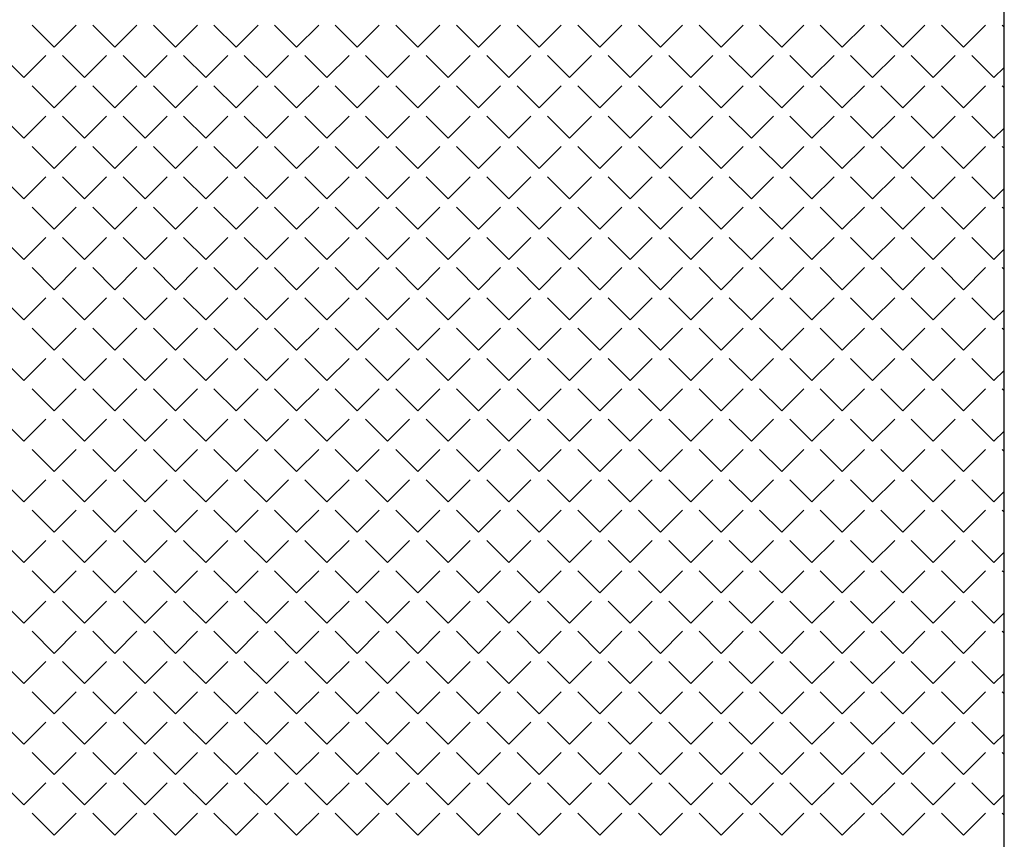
# Model space of a CAD drawing. Header units: millimetres. Extents: x -523 to 1404227, y -783705 to 1038705.
# Tile 497 of 508: x 908069 to 911278, y 232319 to 234991. Entities that reach past the tile are written whole.
import ezdxf

# ---------------------------------------------------------------- set-up
doc = ezdxf.new("R2010")
doc.units = ezdxf.units.MM
doc.layers.add('!!ELEKTRYKA', color=7, linetype='Continuous')

msp = doc.modelspace()

# ---------------------------------------------------------------- linework, layer by layer
at = {"layer": '!!ELEKTRYKA', "color": 252}
msp.add_line((911277.7, 225275.06), (911277.7, 236828.69), dxfattribs=at)
at = {"layer": '!!ELEKTRYKA', "color": 252, "linetype": 'Continuous', "lineweight": 20}
for p, q in [((908181.44, 234901.27), (908109.6, 234973.12)), ((908181.44, 234901.27), (908253.29, 234973.12)), ((908379.01, 234901.27), (908307.17, 234973.12)), ((908379.01, 234901.27), (908450.85, 234973.12)), ((908576.58, 234901.27), (908504.73, 234973.12)), ((908576.58, 234901.27), (908648.42, 234973.12)), ((908774.14, 234901.27), (908702.3, 234973.12)), ((908774.14, 234901.27), (908845.98, 234973.12)), ((908971.71, 234901.27), (908899.86, 234973.12)), ((908971.71, 234901.27), (909043.55, 234973.12)), ((909169.27, 234901.27), (909097.43, 234973.12)), ((909169.27, 234901.27), (909241.11, 234973.12)), ((909366.84, 234901.27), (909295, 234973.12)), ((909366.84, 234901.27), (909438.68, 234973.12)), ((909564.4, 234901.27), (909492.56, 234973.12)), ((909564.4, 234901.27), (909636.25, 234973.12)), ((909761.97, 234901.27), (909690.13, 234973.12)), ((909761.97, 234901.27), (909833.81, 234973.12)), ((909959.53, 234901.27), (909887.69, 234973.12)), ((909959.53, 234901.27), (910031.38, 234973.12)), ((910157.1, 234901.27), (910085.26, 234973.12)), ((910157.1, 234901.27), (910228.94, 234973.12)), ((910354.67, 234901.27), (910282.82, 234973.12)), ((910354.67, 234901.27), (910426.51, 234973.12)), ((910552.23, 234901.27), (910480.39, 234973.12)), ((910552.23, 234901.27), (910624.07, 234973.12)), ((910749.8, 234901.27), (910677.96, 234973.12)), ((910749.8, 234901.27), (910821.64, 234973.12)), ((910947.36, 234901.27), (910875.52, 234973.12)), ((910947.36, 234901.27), (911019.2, 234973.12)), ((911144.93, 234901.27), (911073.09, 234973.12)), ((911144.93, 234901.27), (911216.77, 234973.12)), ((911276.73, 234967.04), (911270.65, 234973.12)), ((908082.66, 234802.49), (908010.82, 234874.33)), ((908082.66, 234802.49), (908154.5, 234874.33)), ((908280.23, 234802.49), (908208.38, 234874.33)), ((908280.23, 234802.49), (908352.07, 234874.33)), ((908477.79, 234802.49), (908405.95, 234874.33)), ((908477.79, 234802.49), (908549.63, 234874.33)), ((908675.36, 234802.49), (908603.52, 234874.33)), ((908675.36, 234802.49), (908747.2, 234874.33)), ((908872.92, 234802.49), (908801.08, 234874.33)), ((908872.92, 234802.49), (908944.77, 234874.33)), ((909070.49, 234802.49), (908998.65, 234874.33)), ((909070.49, 234802.49), (909142.33, 234874.33)), ((909268.05, 234802.49), (909196.21, 234874.33)), ((909268.05, 234802.49), (909339.9, 234874.33)), ((909465.62, 234802.49), (909393.78, 234874.33)), ((909465.62, 234802.49), (909537.46, 234874.33)), ((909663.19, 234802.49), (909591.34, 234874.33)), ((909663.19, 234802.49), (909735.03, 234874.33)), ((909860.75, 234802.49), (909788.91, 234874.33)), ((909860.75, 234802.49), (909932.59, 234874.33)), ((910058.32, 234802.49), (909986.48, 234874.33)), ((910058.32, 234802.49), (910130.16, 234874.33)), ((910255.88, 234802.49), (910184.04, 234874.33)), ((910255.88, 234802.49), (910327.73, 234874.33)), ((910453.45, 234802.49), (910381.61, 234874.33)), ((910453.45, 234802.49), (910525.29, 234874.33)), ((910651.01, 234802.49), (910579.17, 234874.33)), ((910651.01, 234802.49), (910722.86, 234874.33)), ((910848.58, 234802.49), (910776.74, 234874.33)), ((910848.58, 234802.49), (910920.42, 234874.33)), ((911046.15, 234802.49), (910974.3, 234874.33)), ((911046.15, 234802.49), (911117.99, 234874.33)), ((911243.71, 234802.49), (911171.87, 234874.33)), ((911243.71, 234802.49), (911276.75, 234835.53)), ((908181.44, 234703.71), (908109.6, 234775.55)), ((908181.44, 234703.71), (908253.29, 234775.55)), ((908379.01, 234703.71), (908307.17, 234775.55)), ((908379.01, 234703.71), (908450.85, 234775.55)), ((908576.58, 234703.71), (908504.73, 234775.55)), ((908576.58, 234703.71), (908648.42, 234775.55)), ((908774.14, 234703.71), (908702.3, 234775.55)), ((908774.14, 234703.71), (908845.98, 234775.55)), ((908971.71, 234703.71), (908899.86, 234775.55)), ((908971.71, 234703.71), (909043.55, 234775.55)), ((909169.27, 234703.71), (909097.43, 234775.55)), ((909169.27, 234703.71), (909241.11, 234775.55)), ((909366.84, 234703.71), (909295, 234775.55)), ((909366.84, 234703.71), (909438.68, 234775.55)), ((909564.4, 234703.71), (909492.56, 234775.55)), ((909564.4, 234703.71), (909636.25, 234775.55)), ((909761.97, 234703.71), (909690.13, 234775.55)), ((909761.97, 234703.71), (909833.81, 234775.55)), ((909959.53, 234703.71), (909887.69, 234775.55)), ((909959.53, 234703.71), (910031.38, 234775.55)), ((910157.1, 234703.71), (910085.26, 234775.55)), ((910157.1, 234703.71), (910228.94, 234775.55)), ((910354.67, 234703.71), (910282.82, 234775.55)), ((910354.67, 234703.71), (910426.51, 234775.55)), ((910552.23, 234703.71), (910480.39, 234775.55)), ((910552.23, 234703.71), (910624.07, 234775.55)), ((910749.8, 234703.71), (910677.96, 234775.55)), ((910749.8, 234703.71), (910821.64, 234775.55)), ((910947.36, 234703.71), (910875.52, 234775.55)), ((910947.36, 234703.71), (911019.2, 234775.55)), ((911144.93, 234703.71), (911073.09, 234775.55)), ((911144.93, 234703.71), (911216.77, 234775.55)), ((911276.76, 234769.44), (911270.65, 234775.55)), ((908082.66, 234604.93), (908010.82, 234676.77)), ((908082.66, 234604.93), (908154.5, 234676.77)), ((908280.23, 234604.93), (908208.38, 234676.77)), ((908280.23, 234604.93), (908352.07, 234676.77)), ((908477.79, 234604.93), (908405.95, 234676.77)), ((908477.79, 234604.93), (908549.63, 234676.77)), ((908675.36, 234604.93), (908603.52, 234676.77)), ((908675.36, 234604.93), (908747.2, 234676.77)), ((908872.92, 234604.93), (908801.08, 234676.77)), ((908872.92, 234604.93), (908944.77, 234676.77)), ((909070.49, 234604.93), (908998.65, 234676.77)), ((909070.49, 234604.93), (909142.33, 234676.77)), ((909268.05, 234604.93), (909196.21, 234676.77)), ((909268.05, 234604.93), (909339.9, 234676.77)), ((909465.62, 234604.93), (909393.78, 234676.77)), ((909465.62, 234604.93), (909537.46, 234676.77)), ((909663.19, 234604.93), (909591.34, 234676.77)), ((909663.19, 234604.93), (909735.03, 234676.77)), ((909860.75, 234604.93), (909788.91, 234676.77)), ((909860.75, 234604.93), (909932.59, 234676.77)), ((910058.32, 234604.93), (909986.48, 234676.77)), ((910058.32, 234604.93), (910130.16, 234676.77)), ((910255.88, 234604.93), (910184.04, 234676.77)), ((910255.88, 234604.93), (910327.73, 234676.77)), ((910453.45, 234604.93), (910381.61, 234676.77)), ((910453.45, 234604.93), (910525.29, 234676.77)), ((910651.01, 234604.93), (910579.17, 234676.77)), ((910651.01, 234604.93), (910722.86, 234676.77)), ((910848.58, 234604.93), (910776.74, 234676.77)), ((910848.58, 234604.93), (910920.42, 234676.77)), ((911046.15, 234604.93), (910974.3, 234676.77)), ((911046.15, 234604.93), (911117.99, 234676.77)), ((911243.71, 234604.93), (911171.87, 234676.77)), ((911243.71, 234604.93), (911276.77, 234637.99)), ((908181.44, 234506.14), (908109.6, 234577.98)), ((908181.44, 234506.14), (908253.29, 234577.98)), ((908379.01, 234506.14), (908307.17, 234577.98)), ((908379.01, 234506.14), (908450.85, 234577.98)), ((908576.58, 234506.14), (908504.73, 234577.98)), ((908576.58, 234506.14), (908648.42, 234577.98)), ((908774.14, 234506.14), (908702.3, 234577.98)), ((908774.14, 234506.14), (908845.98, 234577.98)), ((908971.71, 234506.14), (908899.86, 234577.98)), ((908971.71, 234506.14), (909043.55, 234577.98)), ((909169.27, 234506.14), (909097.43, 234577.98)), ((909169.27, 234506.14), (909241.11, 234577.98)), ((909366.84, 234506.14), (909295, 234577.98)), ((909366.84, 234506.14), (909438.68, 234577.98)), ((909564.4, 234506.14), (909492.56, 234577.98)), ((909564.4, 234506.14), (909636.25, 234577.98)), ((909761.97, 234506.14), (909690.13, 234577.98)), ((909761.97, 234506.14), (909833.81, 234577.98)), ((909959.53, 234506.14), (909887.69, 234577.98)), ((909959.53, 234506.14), (910031.38, 234577.98)), ((910157.1, 234506.14), (910085.26, 234577.98)), ((910157.1, 234506.14), (910228.94, 234577.98)), ((910354.67, 234506.14), (910282.82, 234577.98)), ((910354.67, 234506.14), (910426.51, 234577.98)), ((910552.23, 234506.14), (910480.39, 234577.98)), ((910552.23, 234506.14), (910624.07, 234577.98)), ((910749.8, 234506.14), (910677.96, 234577.98)), ((910749.8, 234506.14), (910821.64, 234577.98)), ((910947.36, 234506.14), (910875.52, 234577.98)), ((910947.36, 234506.14), (911019.2, 234577.98)), ((911144.93, 234506.14), (911073.09, 234577.98)), ((911144.93, 234506.14), (911216.77, 234577.98)), ((911276.78, 234571.85), (911270.65, 234577.98)), ((908082.66, 234407.36), (908010.82, 234479.2)), ((908082.66, 234407.36), (908154.5, 234479.2)), ((908280.23, 234407.36), (908208.38, 234479.2)), ((908280.23, 234407.36), (908352.07, 234479.2)), ((908477.79, 234407.36), (908405.95, 234479.2)), ((908477.79, 234407.36), (908549.63, 234479.2)), ((908675.36, 234407.36), (908603.52, 234479.2)), ((908675.36, 234407.36), (908747.2, 234479.2)), ((908872.92, 234407.36), (908801.08, 234479.2)), ((908872.92, 234407.36), (908944.77, 234479.2)), ((909070.49, 234407.36), (908998.65, 234479.2)), ((909070.49, 234407.36), (909142.33, 234479.2)), ((909268.05, 234407.36), (909196.21, 234479.2)), ((909268.05, 234407.36), (909339.9, 234479.2)), ((909465.62, 234407.36), (909393.78, 234479.2)), ((909465.62, 234407.36), (909537.46, 234479.2)), ((909663.19, 234407.36), (909591.34, 234479.2)), ((909663.19, 234407.36), (909735.03, 234479.2)), ((909860.75, 234407.36), (909788.91, 234479.2)), ((909860.75, 234407.36), (909932.59, 234479.2)), ((910058.32, 234407.36), (909986.48, 234479.2)), ((910058.32, 234407.36), (910130.16, 234479.2)), ((910255.88, 234407.36), (910184.04, 234479.2)), ((910255.88, 234407.36), (910327.73, 234479.2)), ((910453.45, 234407.36), (910381.61, 234479.2)), ((910453.45, 234407.36), (910525.29, 234479.2)), ((910651.01, 234407.36), (910579.17, 234479.2)), ((910651.01, 234407.36), (910722.86, 234479.2)), ((910848.58, 234407.36), (910776.74, 234479.2)), ((910848.58, 234407.36), (910920.42, 234479.2)), ((911046.15, 234407.36), (910974.3, 234479.2)), ((911046.15, 234407.36), (911117.99, 234479.2)), ((911243.71, 234407.36), (911171.87, 234479.2)), ((911243.71, 234407.36), (911276.8, 234440.45)), ((908181.44, 234308.58), (908109.6, 234380.42)), ((908181.44, 234308.58), (908253.29, 234380.42)), ((908379.01, 234308.58), (908307.17, 234380.42)), ((908379.01, 234308.58), (908450.85, 234380.42)), ((908576.58, 234308.58), (908504.73, 234380.42)), ((908576.58, 234308.58), (908648.42, 234380.42)), ((908774.14, 234308.58), (908702.3, 234380.42)), ((908774.14, 234308.58), (908845.98, 234380.42)), ((908971.71, 234308.58), (908899.86, 234380.42)), ((908971.71, 234308.58), (909043.55, 234380.42)), ((909169.27, 234308.58), (909097.43, 234380.42)), ((909169.27, 234308.58), (909241.11, 234380.42)), ((909366.84, 234308.58), (909295, 234380.42)), ((909366.84, 234308.58), (909438.68, 234380.42)), ((909564.4, 234308.58), (909492.56, 234380.42)), ((909564.4, 234308.58), (909636.25, 234380.42)), ((909761.97, 234308.58), (909690.13, 234380.42)), ((909761.97, 234308.58), (909833.81, 234380.42)), ((909959.53, 234308.58), (909887.69, 234380.42)), ((909959.53, 234308.58), (910031.38, 234380.42)), ((910157.1, 234308.58), (910085.26, 234380.42)), ((910157.1, 234308.58), (910228.94, 234380.42)), ((910354.67, 234308.58), (910282.82, 234380.42)), ((910354.67, 234308.58), (910426.51, 234380.42)), ((910552.23, 234308.58), (910480.39, 234380.42)), ((910552.23, 234308.58), (910624.07, 234380.42)), ((910749.8, 234308.58), (910677.96, 234380.42)), ((910749.8, 234308.58), (910821.64, 234380.42)), ((910947.36, 234308.58), (910875.52, 234380.42)), ((910947.36, 234308.58), (911019.2, 234380.42)), ((911144.93, 234308.58), (911073.09, 234380.42)), ((911144.93, 234308.58), (911216.77, 234380.42)), ((911276.81, 234374.26), (911270.65, 234380.42)), ((908082.66, 234209.79), (908010.82, 234281.64)), ((908082.66, 234209.79), (908154.5, 234281.64)), ((908280.23, 234209.79), (908208.38, 234281.64)), ((908280.23, 234209.79), (908352.07, 234281.64)), ((908477.79, 234209.79), (908405.95, 234281.64)), ((908477.79, 234209.79), (908549.63, 234281.64)), ((908675.36, 234209.79), (908603.52, 234281.64)), ((908675.36, 234209.79), (908747.2, 234281.64)), ((908872.92, 234209.79), (908801.08, 234281.64)), ((908872.92, 234209.79), (908944.77, 234281.64)), ((909070.49, 234209.79), (908998.65, 234281.64)), ((909070.49, 234209.79), (909142.33, 234281.64)), ((909268.05, 234209.79), (909196.21, 234281.64)), ((909268.05, 234209.79), (909339.9, 234281.64)), ((909465.62, 234209.79), (909393.78, 234281.64)), ((909465.62, 234209.79), (909537.46, 234281.64)), ((909663.19, 234209.79), (909591.34, 234281.64)), ((909663.19, 234209.79), (909735.03, 234281.64)), ((909860.75, 234209.79), (909788.91, 234281.64)), ((909860.75, 234209.79), (909932.59, 234281.64)), ((910058.32, 234209.79), (909986.48, 234281.64)), ((910058.32, 234209.79), (910130.16, 234281.64)), ((910255.88, 234209.79), (910184.04, 234281.64)), ((910255.88, 234209.79), (910327.73, 234281.64)), ((910453.45, 234209.79), (910381.61, 234281.64)), ((910453.45, 234209.79), (910525.29, 234281.64)), ((910651.01, 234209.79), (910579.17, 234281.64)), ((910651.01, 234209.79), (910722.86, 234281.64)), ((910848.58, 234209.79), (910776.74, 234281.64)), ((910848.58, 234209.79), (910920.42, 234281.64)), ((911046.15, 234209.79), (910974.3, 234281.64)), ((911046.15, 234209.79), (911117.99, 234281.64)), ((911243.71, 234209.79), (911171.87, 234281.64)), ((911243.71, 234209.79), (911276.83, 234242.91)), ((908181.44, 234111.01), (908109.6, 234182.85)), ((908181.44, 234111.01), (908253.29, 234182.85)), ((908379.01, 234111.01), (908307.17, 234182.85)), ((908379.01, 234111.01), (908450.85, 234182.85)), ((908576.58, 234111.01), (908504.73, 234182.85)), ((908576.58, 234111.01), (908648.42, 234182.85)), ((908774.14, 234111.01), (908702.3, 234182.85)), ((908774.14, 234111.01), (908845.98, 234182.85)), ((908971.71, 234111.01), (908899.86, 234182.85)), ((908971.71, 234111.01), (909043.55, 234182.85)), ((909169.27, 234111.01), (909097.43, 234182.85)), ((909169.27, 234111.01), (909241.11, 234182.85)), ((909366.84, 234111.01), (909295, 234182.85)), ((909366.84, 234111.01), (909438.68, 234182.85)), ((909564.4, 234111.01), (909492.56, 234182.85)), ((909564.4, 234111.01), (909636.25, 234182.85)), ((909761.97, 234111.01), (909690.13, 234182.85)), ((909761.97, 234111.01), (909833.81, 234182.85)), ((909959.53, 234111.01), (909887.69, 234182.85)), ((909959.53, 234111.01), (910031.38, 234182.85)), ((910157.1, 234111.01), (910085.26, 234182.85)), ((910157.1, 234111.01), (910228.94, 234182.85)), ((910354.67, 234111.01), (910282.82, 234182.85)), ((910354.67, 234111.01), (910426.51, 234182.85)), ((910552.23, 234111.01), (910480.39, 234182.85)), ((910552.23, 234111.01), (910624.07, 234182.85)), ((910749.8, 234111.01), (910677.96, 234182.85)), ((910749.8, 234111.01), (910821.64, 234182.85)), ((910947.36, 234111.01), (910875.52, 234182.85)), ((910947.36, 234111.01), (911019.2, 234182.85)), ((911144.93, 234111.01), (911073.09, 234182.85)), ((911144.93, 234111.01), (911216.77, 234182.85)), ((911276.83, 234176.67), (911270.65, 234182.85)), ((908082.66, 234012.23), (908010.82, 234084.07)), ((908082.66, 234012.23), (908154.5, 234084.07)), ((908280.23, 234012.23), (908208.38, 234084.07)), ((908280.23, 234012.23), (908352.07, 234084.07)), ((908477.79, 234012.23), (908405.95, 234084.07)), ((908477.79, 234012.23), (908549.63, 234084.07)), ((908675.36, 234012.23), (908603.52, 234084.07)), ((908675.36, 234012.23), (908747.2, 234084.07)), ((908872.92, 234012.23), (908801.08, 234084.07)), ((908872.92, 234012.23), (908944.77, 234084.07)), ((909070.49, 234012.23), (908998.65, 234084.07)), ((909070.49, 234012.23), (909142.33, 234084.07)), ((909268.05, 234012.23), (909196.21, 234084.07)), ((909268.05, 234012.23), (909339.9, 234084.07)), ((909465.62, 234012.23), (909393.78, 234084.07)), ((909465.62, 234012.23), (909537.46, 234084.07)), ((909663.19, 234012.23), (909591.34, 234084.07)), ((909663.19, 234012.23), (909735.03, 234084.07)), ((909860.75, 234012.23), (909788.91, 234084.07)), ((909860.75, 234012.23), (909932.59, 234084.07)), ((910058.32, 234012.23), (909986.48, 234084.07)), ((910058.32, 234012.23), (910130.16, 234084.07)), ((910255.88, 234012.23), (910184.04, 234084.07)), ((910255.88, 234012.23), (910327.73, 234084.07)), ((910453.45, 234012.23), (910381.61, 234084.07)), ((910453.45, 234012.23), (910525.29, 234084.07)), ((910651.01, 234012.23), (910579.17, 234084.07)), ((910651.01, 234012.23), (910722.86, 234084.07)), ((910848.58, 234012.23), (910776.74, 234084.07)), ((910848.58, 234012.23), (910920.42, 234084.07)), ((911046.15, 234012.23), (910974.3, 234084.07)), ((911046.15, 234012.23), (911117.99, 234084.07)), ((911243.71, 234012.23), (911171.87, 234084.07)), ((911243.71, 234012.23), (911276.85, 234045.37)), ((908181.44, 233913.45), (908109.6, 233985.29)), ((908181.44, 233913.45), (908253.29, 233985.29)), ((908379.01, 233913.45), (908307.17, 233985.29)), ((908379.01, 233913.45), (908450.85, 233985.29)), ((908576.58, 233913.45), (908504.73, 233985.29)), ((908576.58, 233913.45), (908648.42, 233985.29)), ((908774.14, 233913.45), (908702.3, 233985.29)), ((908774.14, 233913.45), (908845.98, 233985.29)), ((908971.71, 233913.45), (908899.86, 233985.29)), ((908971.71, 233913.45), (909043.55, 233985.29)), ((909169.27, 233913.45), (909097.43, 233985.29)), ((909169.27, 233913.45), (909241.11, 233985.29)), ((909366.84, 233913.45), (909295, 233985.29)), ((909366.84, 233913.45), (909438.68, 233985.29)), ((909564.4, 233913.45), (909492.56, 233985.29)), ((909564.4, 233913.45), (909636.25, 233985.29)), ((909761.97, 233913.45), (909690.13, 233985.29)), ((909761.97, 233913.45), (909833.81, 233985.29)), ((909959.53, 233913.45), (909887.69, 233985.29)), ((909959.53, 233913.45), (910031.38, 233985.29)), ((910157.1, 233913.45), (910085.26, 233985.29)), ((910157.1, 233913.45), (910228.94, 233985.29)), ((910354.67, 233913.45), (910282.82, 233985.29)), ((910354.67, 233913.45), (910426.51, 233985.29)), ((910552.23, 233913.45), (910480.39, 233985.29)), ((910552.23, 233913.45), (910624.07, 233985.29)), ((910749.8, 233913.45), (910677.96, 233985.29)), ((910749.8, 233913.45), (910821.64, 233985.29)), ((910947.36, 233913.45), (910875.52, 233985.29)), ((910947.36, 233913.45), (911019.2, 233985.29)), ((911144.93, 233913.45), (911073.09, 233985.29)), ((911144.93, 233913.45), (911216.77, 233985.29)), ((911276.86, 233979.08), (911270.65, 233985.29)), ((908082.66, 233814.66), (908010.82, 233886.51)), ((908082.66, 233814.66), (908154.5, 233886.51)), ((908280.23, 233814.66), (908208.38, 233886.51)), ((908280.23, 233814.66), (908352.07, 233886.51)), ((908477.79, 233814.66), (908405.95, 233886.51)), ((908477.79, 233814.66), (908549.63, 233886.51)), ((908675.36, 233814.66), (908603.52, 233886.51)), ((908675.36, 233814.66), (908747.2, 233886.51)), ((908872.92, 233814.66), (908801.08, 233886.51)), ((908872.92, 233814.66), (908944.77, 233886.51)), ((909070.49, 233814.66), (908998.65, 233886.51)), ((909070.49, 233814.66), (909142.33, 233886.51)), ((909268.05, 233814.66), (909196.21, 233886.51)), ((909268.05, 233814.66), (909339.9, 233886.51)), ((909465.62, 233814.66), (909393.78, 233886.51)), ((909465.62, 233814.66), (909537.46, 233886.51)), ((909663.19, 233814.66), (909591.34, 233886.51)), ((909663.19, 233814.66), (909735.03, 233886.51)), ((909860.75, 233814.66), (909788.91, 233886.51)), ((909860.75, 233814.66), (909932.59, 233886.51)), ((910058.32, 233814.66), (909986.48, 233886.51)), ((910058.32, 233814.66), (910130.16, 233886.51)), ((910255.88, 233814.66), (910184.04, 233886.51)), ((910255.88, 233814.66), (910327.73, 233886.51)), ((910453.45, 233814.66), (910381.61, 233886.51)), ((910453.45, 233814.66), (910525.29, 233886.51)), ((910651.01, 233814.66), (910579.17, 233886.51)), ((910651.01, 233814.66), (910722.86, 233886.51)), ((910848.58, 233814.66), (910776.74, 233886.51)), ((910848.58, 233814.66), (910920.42, 233886.51)), ((911046.15, 233814.66), (910974.3, 233886.51)), ((911046.15, 233814.66), (911117.99, 233886.51)), ((911243.71, 233814.66), (911171.87, 233886.51)), ((911243.71, 233814.66), (911276.88, 233847.83)), ((908181.44, 233715.88), (908109.6, 233787.72)), ((908181.44, 233715.88), (908253.29, 233787.72)), ((908379.01, 233715.88), (908307.17, 233787.72)), ((908379.01, 233715.88), (908450.85, 233787.72)), ((908576.58, 233715.88), (908504.73, 233787.72)), ((908576.58, 233715.88), (908648.42, 233787.72)), ((908774.14, 233715.88), (908702.3, 233787.72)), ((908774.14, 233715.88), (908845.98, 233787.72)), ((908971.71, 233715.88), (908899.86, 233787.72)), ((908971.71, 233715.88), (909043.55, 233787.72)), ((909169.27, 233715.88), (909097.43, 233787.72)), ((909169.27, 233715.88), (909241.11, 233787.72)), ((909366.84, 233715.88), (909295, 233787.72)), ((909366.84, 233715.88), (909438.68, 233787.72)), ((909564.4, 233715.88), (909492.56, 233787.72)), ((909564.4, 233715.88), (909636.25, 233787.72)), ((909761.97, 233715.88), (909690.13, 233787.72)), ((909761.97, 233715.88), (909833.81, 233787.72)), ((909959.53, 233715.88), (909887.69, 233787.72)), ((909959.53, 233715.88), (910031.38, 233787.72)), ((910157.1, 233715.88), (910085.26, 233787.72)), ((910157.1, 233715.88), (910228.94, 233787.72)), ((910354.67, 233715.88), (910282.82, 233787.72)), ((910354.67, 233715.88), (910426.51, 233787.72)), ((910552.23, 233715.88), (910480.39, 233787.72)), ((910552.23, 233715.88), (910624.07, 233787.72)), ((910749.8, 233715.88), (910677.96, 233787.72)), ((910749.8, 233715.88), (910821.64, 233787.72)), ((910947.36, 233715.88), (910875.52, 233787.72)), ((910947.36, 233715.88), (911019.2, 233787.72)), ((911144.93, 233715.88), (911073.09, 233787.72)), ((911144.93, 233715.88), (911216.77, 233787.72)), ((911276.89, 233781.49), (911270.65, 233787.72)), ((908082.66, 233617.1), (908010.82, 233688.94)), ((908082.66, 233617.1), (908154.5, 233688.94)), ((908280.23, 233617.1), (908208.38, 233688.94)), ((908280.23, 233617.1), (908352.07, 233688.94)), ((908477.79, 233617.1), (908405.95, 233688.94)), ((908477.79, 233617.1), (908549.63, 233688.94)), ((908675.36, 233617.1), (908603.52, 233688.94)), ((908675.36, 233617.1), (908747.2, 233688.94)), ((908872.92, 233617.1), (908801.08, 233688.94)), ((908872.92, 233617.1), (908944.77, 233688.94)), ((909070.49, 233617.1), (908998.65, 233688.94)), ((909070.49, 233617.1), (909142.33, 233688.94)), ((909268.05, 233617.1), (909196.21, 233688.94)), ((909268.05, 233617.1), (909339.9, 233688.94)), ((909465.62, 233617.1), (909393.78, 233688.94)), ((909465.62, 233617.1), (909537.46, 233688.94)), ((909663.19, 233617.1), (909591.34, 233688.94)), ((909663.19, 233617.1), (909735.03, 233688.94)), ((909860.75, 233617.1), (909788.91, 233688.94)), ((909860.75, 233617.1), (909932.59, 233688.94)), ((910058.32, 233617.1), (909986.48, 233688.94)), ((910058.32, 233617.1), (910130.16, 233688.94)), ((910255.88, 233617.1), (910184.04, 233688.94)), ((910255.88, 233617.1), (910327.73, 233688.94)), ((910453.45, 233617.1), (910381.61, 233688.94)), ((910453.45, 233617.1), (910525.29, 233688.94)), ((910651.01, 233617.1), (910579.17, 233688.94)), ((910651.01, 233617.1), (910722.86, 233688.94)), ((910848.58, 233617.1), (910776.74, 233688.94)), ((910848.58, 233617.1), (910920.42, 233688.94)), ((911046.15, 233617.1), (910974.3, 233688.94)), ((911046.15, 233617.1), (911117.99, 233688.94)), ((911243.71, 233617.1), (911171.87, 233688.94)), ((911243.71, 233617.1), (911276.9, 233650.29)), ((908181.44, 233518.31), (908109.6, 233590.16)), ((908181.44, 233518.31), (908253.29, 233590.16)), ((908379.01, 233518.31), (908307.17, 233590.16)), ((908379.01, 233518.31), (908450.85, 233590.16)), ((908576.58, 233518.31), (908504.73, 233590.16)), ((908576.58, 233518.31), (908648.42, 233590.16)), ((908774.14, 233518.31), (908702.3, 233590.16)), ((908774.14, 233518.31), (908845.98, 233590.16)), ((908971.71, 233518.31), (908899.86, 233590.16)), ((908971.71, 233518.31), (909043.55, 233590.16)), ((909169.27, 233518.31), (909097.43, 233590.16)), ((909169.27, 233518.31), (909241.11, 233590.16)), ((909366.84, 233518.31), (909295, 233590.16)), ((909366.84, 233518.31), (909438.68, 233590.16)), ((909564.4, 233518.31), (909492.56, 233590.16)), ((909564.4, 233518.31), (909636.25, 233590.16)), ((909761.97, 233518.31), (909690.13, 233590.16)), ((909761.97, 233518.31), (909833.81, 233590.16)), ((909959.53, 233518.31), (909887.69, 233590.16)), ((909959.53, 233518.31), (910031.38, 233590.16)), ((910157.1, 233518.31), (910085.26, 233590.16)), ((910157.1, 233518.31), (910228.94, 233590.16)), ((910354.67, 233518.31), (910282.82, 233590.16)), ((910354.67, 233518.31), (910426.51, 233590.16)), ((910552.23, 233518.31), (910480.39, 233590.16)), ((910552.23, 233518.31), (910624.07, 233590.16)), ((910749.8, 233518.31), (910677.96, 233590.16)), ((910749.8, 233518.31), (910821.64, 233590.16)), ((910947.36, 233518.31), (910875.52, 233590.16)), ((910947.36, 233518.31), (911019.2, 233590.16)), ((911144.93, 233518.31), (911073.09, 233590.16)), ((911144.93, 233518.31), (911216.77, 233590.16)), ((911276.91, 233583.9), (911270.65, 233590.16)), ((908082.66, 233419.53), (908010.82, 233491.37)), ((908082.66, 233419.53), (908154.5, 233491.37)), ((908280.23, 233419.53), (908208.38, 233491.37)), ((908280.23, 233419.53), (908352.07, 233491.37)), ((908477.79, 233419.53), (908405.95, 233491.37)), ((908477.79, 233419.53), (908549.63, 233491.37)), ((908675.36, 233419.53), (908603.52, 233491.37)), ((908675.36, 233419.53), (908747.2, 233491.37)), ((908872.92, 233419.53), (908801.08, 233491.37)), ((908872.92, 233419.53), (908944.77, 233491.37)), ((909070.49, 233419.53), (908998.65, 233491.37)), ((909070.49, 233419.53), (909142.33, 233491.37)), ((909268.05, 233419.53), (909196.21, 233491.37)), ((909268.05, 233419.53), (909339.9, 233491.37)), ((909465.62, 233419.53), (909393.78, 233491.37)), ((909465.62, 233419.53), (909537.46, 233491.37)), ((909663.19, 233419.53), (909591.34, 233491.37)), ((909663.19, 233419.53), (909735.03, 233491.37)), ((909860.75, 233419.53), (909788.91, 233491.37)), ((909860.75, 233419.53), (909932.59, 233491.37)), ((910058.32, 233419.53), (909986.48, 233491.37)), ((910058.32, 233419.53), (910130.16, 233491.37)), ((910255.88, 233419.53), (910184.04, 233491.37)), ((910255.88, 233419.53), (910327.73, 233491.37)), ((910453.45, 233419.53), (910381.61, 233491.37)), ((910453.45, 233419.53), (910525.29, 233491.37)), ((910651.01, 233419.53), (910579.17, 233491.37)), ((910651.01, 233419.53), (910722.86, 233491.37)), ((910848.58, 233419.53), (910776.74, 233491.37)), ((910848.58, 233419.53), (910920.42, 233491.37)), ((911046.15, 233419.53), (910974.3, 233491.37)), ((911046.15, 233419.53), (911117.99, 233491.37)), ((911243.71, 233419.53), (911171.87, 233491.37)), ((911243.71, 233419.53), (911276.93, 233452.75)), ((908181.44, 233320.75), (908109.6, 233392.59)), ((908181.44, 233320.75), (908253.29, 233392.59)), ((908379.01, 233320.75), (908307.17, 233392.59)), ((908379.01, 233320.75), (908450.85, 233392.59)), ((908576.58, 233320.75), (908504.73, 233392.59)), ((908576.58, 233320.75), (908648.42, 233392.59)), ((908774.14, 233320.75), (908702.3, 233392.59)), ((908774.14, 233320.75), (908845.98, 233392.59)), ((908971.71, 233320.75), (908899.86, 233392.59)), ((908971.71, 233320.75), (909043.55, 233392.59)), ((909169.27, 233320.75), (909097.43, 233392.59)), ((909169.27, 233320.75), (909241.11, 233392.59)), ((909366.84, 233320.75), (909295, 233392.59)), ((909366.84, 233320.75), (909438.68, 233392.59)), ((909564.4, 233320.75), (909492.56, 233392.59)), ((909564.4, 233320.75), (909636.25, 233392.59)), ((909761.97, 233320.75), (909690.13, 233392.59)), ((909761.97, 233320.75), (909833.81, 233392.59)), ((909959.53, 233320.75), (909887.69, 233392.59)), ((909959.53, 233320.75), (910031.38, 233392.59)), ((910157.1, 233320.75), (910085.26, 233392.59)), ((910157.1, 233320.75), (910228.94, 233392.59)), ((910354.67, 233320.75), (910282.82, 233392.59)), ((910354.67, 233320.75), (910426.51, 233392.59)), ((910552.23, 233320.75), (910480.39, 233392.59)), ((910552.23, 233320.75), (910624.07, 233392.59)), ((910749.8, 233320.75), (910677.96, 233392.59)), ((910749.8, 233320.75), (910821.64, 233392.59)), ((910947.36, 233320.75), (910875.52, 233392.59)), ((910947.36, 233320.75), (911019.2, 233392.59)), ((911144.93, 233320.75), (911073.09, 233392.59)), ((911144.93, 233320.75), (911216.77, 233392.59)), ((911276.94, 233386.31), (911270.65, 233392.59)), ((908082.66, 233221.97), (908010.82, 233293.81)), ((908082.66, 233221.97), (908154.5, 233293.81)), ((908280.23, 233221.97), (908208.38, 233293.81)), ((908280.23, 233221.97), (908352.07, 233293.81)), ((908477.79, 233221.97), (908405.95, 233293.81)), ((908477.79, 233221.97), (908549.63, 233293.81)), ((908675.36, 233221.97), (908603.52, 233293.81)), ((908675.36, 233221.97), (908747.2, 233293.81)), ((908872.92, 233221.97), (908801.08, 233293.81)), ((908872.92, 233221.97), (908944.77, 233293.81)), ((909070.49, 233221.97), (908998.65, 233293.81)), ((909070.49, 233221.97), (909142.33, 233293.81)), ((909268.05, 233221.97), (909196.21, 233293.81)), ((909268.05, 233221.97), (909339.9, 233293.81)), ((909465.62, 233221.97), (909393.78, 233293.81)), ((909465.62, 233221.97), (909537.46, 233293.81)), ((909663.19, 233221.97), (909591.34, 233293.81)), ((909663.19, 233221.97), (909735.03, 233293.81)), ((909860.75, 233221.97), (909788.91, 233293.81)), ((909860.75, 233221.97), (909932.59, 233293.81)), ((910058.32, 233221.97), (909986.48, 233293.81)), ((910058.32, 233221.97), (910130.16, 233293.81)), ((910255.88, 233221.97), (910184.04, 233293.81)), ((910255.88, 233221.97), (910327.73, 233293.81)), ((910453.45, 233221.97), (910381.61, 233293.81)), ((910453.45, 233221.97), (910525.29, 233293.81)), ((910651.01, 233221.97), (910579.17, 233293.81)), ((910651.01, 233221.97), (910722.86, 233293.81)), ((910848.58, 233221.97), (910776.74, 233293.81)), ((910848.58, 233221.97), (910920.42, 233293.81)), ((911046.15, 233221.97), (910974.3, 233293.81)), ((911046.15, 233221.97), (911117.99, 233293.81)), ((911243.71, 233221.97), (911171.87, 233293.81)), ((911243.71, 233221.97), (911276.95, 233255.21)), ((908181.44, 233123.18), (908109.6, 233195.03)), ((908181.44, 233123.18), (908253.29, 233195.03)), ((908379.01, 233123.18), (908307.17, 233195.03)), ((908379.01, 233123.18), (908450.85, 233195.03)), ((908576.58, 233123.18), (908504.73, 233195.03)), ((908576.58, 233123.18), (908648.42, 233195.03)), ((908774.14, 233123.18), (908702.3, 233195.03)), ((908774.14, 233123.18), (908845.98, 233195.03)), ((908971.71, 233123.18), (908899.86, 233195.03)), ((908971.71, 233123.18), (909043.55, 233195.03)), ((909169.27, 233123.18), (909097.43, 233195.03)), ((909169.27, 233123.18), (909241.11, 233195.03)), ((909366.84, 233123.18), (909295, 233195.03)), ((909366.84, 233123.18), (909438.68, 233195.03)), ((909564.4, 233123.18), (909492.56, 233195.03)), ((909564.4, 233123.18), (909636.25, 233195.03)), ((909761.97, 233123.18), (909690.13, 233195.03)), ((909761.97, 233123.18), (909833.81, 233195.03)), ((909959.53, 233123.18), (909887.69, 233195.03)), ((909959.53, 233123.18), (910031.38, 233195.03)), ((910157.1, 233123.18), (910085.26, 233195.03)), ((910157.1, 233123.18), (910228.94, 233195.03)), ((910354.67, 233123.18), (910282.82, 233195.03)), ((910354.67, 233123.18), (910426.51, 233195.03)), ((910552.23, 233123.18), (910480.39, 233195.03)), ((910552.23, 233123.18), (910624.07, 233195.03)), ((910749.8, 233123.18), (910677.96, 233195.03)), ((910749.8, 233123.18), (910821.64, 233195.03)), ((910947.36, 233123.18), (910875.52, 233195.03)), ((910947.36, 233123.18), (911019.2, 233195.03)), ((911144.93, 233123.18), (911073.09, 233195.03)), ((911144.93, 233123.18), (911216.77, 233195.03)), ((911276.96, 233188.71), (911270.65, 233195.03)), ((908082.66, 233024.4), (908010.82, 233096.24)), ((908082.66, 233024.4), (908154.5, 233096.24)), ((908280.23, 233024.4), (908208.38, 233096.24)), ((908280.23, 233024.4), (908352.07, 233096.24)), ((908477.79, 233024.4), (908405.95, 233096.24)), ((908477.79, 233024.4), (908549.63, 233096.24)), ((908675.36, 233024.4), (908603.52, 233096.24)), ((908675.36, 233024.4), (908747.2, 233096.24)), ((908872.92, 233024.4), (908801.08, 233096.24)), ((908872.92, 233024.4), (908944.77, 233096.24)), ((909070.49, 233024.4), (908998.65, 233096.24)), ((909070.49, 233024.4), (909142.33, 233096.24)), ((909268.05, 233024.4), (909196.21, 233096.24)), ((909268.05, 233024.4), (909339.9, 233096.24)), ((909465.62, 233024.4), (909393.78, 233096.24)), ((909465.62, 233024.4), (909537.46, 233096.24)), ((909663.19, 233024.4), (909591.34, 233096.24)), ((909663.19, 233024.4), (909735.03, 233096.24)), ((909860.75, 233024.4), (909788.91, 233096.24)), ((909860.75, 233024.4), (909932.59, 233096.24)), ((910058.32, 233024.4), (909986.48, 233096.24)), ((910058.32, 233024.4), (910130.16, 233096.24)), ((910255.88, 233024.4), (910184.04, 233096.24)), ((910255.88, 233024.4), (910327.73, 233096.24)), ((910453.45, 233024.4), (910381.61, 233096.24)), ((910453.45, 233024.4), (910525.29, 233096.24)), ((910651.01, 233024.4), (910579.17, 233096.24)), ((910651.01, 233024.4), (910722.86, 233096.24)), ((910848.58, 233024.4), (910776.74, 233096.24)), ((910848.58, 233024.4), (910920.42, 233096.24)), ((911046.15, 233024.4), (910974.3, 233096.24)), ((911046.15, 233024.4), (911117.99, 233096.24)), ((911243.71, 233024.4), (911171.87, 233096.24)), ((911243.71, 233024.4), (911276.98, 233057.67)), ((908181.44, 232925.62), (908109.6, 232997.46)), ((908181.44, 232925.62), (908253.29, 232997.46)), ((908379.01, 232925.62), (908307.17, 232997.46)), ((908379.01, 232925.62), (908450.85, 232997.46)), ((908576.58, 232925.62), (908504.73, 232997.46)), ((908576.58, 232925.62), (908648.42, 232997.46)), ((908774.14, 232925.62), (908702.3, 232997.46)), ((908774.14, 232925.62), (908845.98, 232997.46)), ((908971.71, 232925.62), (908899.86, 232997.46)), ((908971.71, 232925.62), (909043.55, 232997.46)), ((909169.27, 232925.62), (909097.43, 232997.46)), ((909169.27, 232925.62), (909241.11, 232997.46)), ((909366.84, 232925.62), (909295, 232997.46)), ((909366.84, 232925.62), (909438.68, 232997.46)), ((909564.4, 232925.62), (909492.56, 232997.46)), ((909564.4, 232925.62), (909636.25, 232997.46)), ((909761.97, 232925.62), (909690.13, 232997.46)), ((909761.97, 232925.62), (909833.81, 232997.46)), ((909959.53, 232925.62), (909887.69, 232997.46)), ((909959.53, 232925.62), (910031.38, 232997.46)), ((910157.1, 232925.62), (910085.26, 232997.46)), ((910157.1, 232925.62), (910228.94, 232997.46)), ((910354.67, 232925.62), (910282.82, 232997.46)), ((910354.67, 232925.62), (910426.51, 232997.46)), ((910552.23, 232925.62), (910480.39, 232997.46)), ((910552.23, 232925.62), (910624.07, 232997.46)), ((910749.8, 232925.62), (910677.96, 232997.46)), ((910749.8, 232925.62), (910821.64, 232997.46)), ((910947.36, 232925.62), (910875.52, 232997.46)), ((910947.36, 232925.62), (911019.2, 232997.46)), ((911144.93, 232925.62), (911073.09, 232997.46)), ((911144.93, 232925.62), (911216.77, 232997.46)), ((911276.99, 232991.12), (911270.65, 232997.46)), ((908082.66, 232826.83), (908010.82, 232898.68)), ((908082.66, 232826.83), (908154.5, 232898.68)), ((908280.23, 232826.83), (908208.38, 232898.68)), ((908280.23, 232826.83), (908352.07, 232898.68)), ((908477.79, 232826.83), (908405.95, 232898.68)), ((908477.79, 232826.83), (908549.63, 232898.68)), ((908675.36, 232826.83), (908603.52, 232898.68)), ((908675.36, 232826.83), (908747.2, 232898.68)), ((908872.92, 232826.83), (908801.08, 232898.68)), ((908872.92, 232826.83), (908944.77, 232898.68)), ((909070.49, 232826.83), (908998.65, 232898.68)), ((909070.49, 232826.83), (909142.33, 232898.68)), ((909268.05, 232826.83), (909196.21, 232898.68)), ((909268.05, 232826.83), (909339.9, 232898.68)), ((909465.62, 232826.83), (909393.78, 232898.68)), ((909465.62, 232826.83), (909537.46, 232898.68)), ((909663.19, 232826.83), (909591.34, 232898.68)), ((909663.19, 232826.83), (909735.03, 232898.68)), ((909860.75, 232826.83), (909788.91, 232898.68)), ((909860.75, 232826.83), (909932.59, 232898.68)), ((910058.32, 232826.83), (909986.48, 232898.68)), ((910058.32, 232826.83), (910130.16, 232898.68)), ((910255.88, 232826.83), (910184.04, 232898.68)), ((910255.88, 232826.83), (910327.73, 232898.68)), ((910453.45, 232826.83), (910381.61, 232898.68)), ((910453.45, 232826.83), (910525.29, 232898.68)), ((910651.01, 232826.83), (910579.17, 232898.68)), ((910651.01, 232826.83), (910722.86, 232898.68)), ((910848.58, 232826.83), (910776.74, 232898.68)), ((910848.58, 232826.83), (910920.42, 232898.68)), ((911046.15, 232826.83), (910974.3, 232898.68)), ((911046.15, 232826.83), (911117.99, 232898.68)), ((911243.71, 232826.83), (911171.87, 232898.68)), ((911243.71, 232826.83), (911277.01, 232860.13)), ((908181.44, 232728.05), (908109.6, 232799.89)), ((908181.44, 232728.05), (908253.29, 232799.89)), ((908379.01, 232728.05), (908307.17, 232799.89)), ((908379.01, 232728.05), (908450.85, 232799.89)), ((908576.58, 232728.05), (908504.73, 232799.89)), ((908576.58, 232728.05), (908648.42, 232799.89)), ((908774.14, 232728.05), (908702.3, 232799.89)), ((908774.14, 232728.05), (908845.98, 232799.89)), ((908971.71, 232728.05), (908899.86, 232799.89)), ((908971.71, 232728.05), (909043.55, 232799.89)), ((909169.27, 232728.05), (909097.43, 232799.89)), ((909169.27, 232728.05), (909241.11, 232799.89)), ((909366.84, 232728.05), (909295, 232799.89)), ((909366.84, 232728.05), (909438.68, 232799.89)), ((909564.4, 232728.05), (909492.56, 232799.89)), ((909564.4, 232728.05), (909636.25, 232799.89)), ((909761.97, 232728.05), (909690.13, 232799.89)), ((909761.97, 232728.05), (909833.81, 232799.89)), ((909959.53, 232728.05), (909887.69, 232799.89)), ((909959.53, 232728.05), (910031.38, 232799.89)), ((910157.1, 232728.05), (910085.26, 232799.89)), ((910157.1, 232728.05), (910228.94, 232799.89)), ((910354.67, 232728.05), (910282.82, 232799.89)), ((910354.67, 232728.05), (910426.51, 232799.89)), ((910552.23, 232728.05), (910480.39, 232799.89)), ((910552.23, 232728.05), (910624.07, 232799.89)), ((910749.8, 232728.05), (910677.96, 232799.89)), ((910749.8, 232728.05), (910821.64, 232799.89)), ((910947.36, 232728.05), (910875.52, 232799.89)), ((910947.36, 232728.05), (911019.2, 232799.89)), ((911144.93, 232728.05), (911073.09, 232799.89)), ((911144.93, 232728.05), (911216.77, 232799.89)), ((911277.01, 232793.53), (911270.65, 232799.89)), ((908082.66, 232629.27), (908010.82, 232701.11)), ((908082.66, 232629.27), (908154.5, 232701.11)), ((908280.23, 232629.27), (908208.38, 232701.11)), ((908280.23, 232629.27), (908352.07, 232701.11)), ((908477.79, 232629.27), (908405.95, 232701.11)), ((908477.79, 232629.27), (908549.63, 232701.11)), ((908675.36, 232629.27), (908603.52, 232701.11)), ((908675.36, 232629.27), (908747.2, 232701.11)), ((908872.92, 232629.27), (908801.08, 232701.11)), ((908872.92, 232629.27), (908944.77, 232701.11)), ((909070.49, 232629.27), (908998.65, 232701.11)), ((909070.49, 232629.27), (909142.33, 232701.11)), ((909268.05, 232629.27), (909196.21, 232701.11)), ((909268.05, 232629.27), (909339.9, 232701.11)), ((909465.62, 232629.27), (909393.78, 232701.11)), ((909465.62, 232629.27), (909537.46, 232701.11)), ((909663.19, 232629.27), (909591.34, 232701.11)), ((909663.19, 232629.27), (909735.03, 232701.11)), ((909860.75, 232629.27), (909788.91, 232701.11)), ((909860.75, 232629.27), (909932.59, 232701.11)), ((910058.32, 232629.27), (909986.48, 232701.11)), ((910058.32, 232629.27), (910130.16, 232701.11)), ((910255.88, 232629.27), (910184.04, 232701.11)), ((910255.88, 232629.27), (910327.73, 232701.11)), ((910453.45, 232629.27), (910381.61, 232701.11)), ((910453.45, 232629.27), (910525.29, 232701.11)), ((910651.01, 232629.27), (910579.17, 232701.11)), ((910651.01, 232629.27), (910722.86, 232701.11)), ((910848.58, 232629.27), (910776.74, 232701.11)), ((910848.58, 232629.27), (910920.42, 232701.11)), ((911046.15, 232629.27), (910974.3, 232701.11)), ((911046.15, 232629.27), (911117.99, 232701.11)), ((911243.71, 232629.27), (911171.87, 232701.11)), ((911243.71, 232629.27), (911277.03, 232662.59)), ((908181.44, 232530.49), (908109.6, 232602.33)), ((908181.44, 232530.49), (908253.29, 232602.33)), ((908379.01, 232530.49), (908307.17, 232602.33)), ((908379.01, 232530.49), (908450.85, 232602.33)), ((908576.58, 232530.49), (908504.73, 232602.33)), ((908576.58, 232530.49), (908648.42, 232602.33)), ((908774.14, 232530.49), (908702.3, 232602.33)), ((908774.14, 232530.49), (908845.98, 232602.33)), ((908971.71, 232530.49), (908899.86, 232602.33)), ((908971.71, 232530.49), (909043.55, 232602.33)), ((909169.27, 232530.49), (909097.43, 232602.33)), ((909169.27, 232530.49), (909241.11, 232602.33)), ((909366.84, 232530.49), (909295, 232602.33)), ((909366.84, 232530.49), (909438.68, 232602.33)), ((909564.4, 232530.49), (909492.56, 232602.33)), ((909564.4, 232530.49), (909636.25, 232602.33)), ((909761.97, 232530.49), (909690.13, 232602.33)), ((909761.97, 232530.49), (909833.81, 232602.33)), ((909959.53, 232530.49), (909887.69, 232602.33)), ((909959.53, 232530.49), (910031.38, 232602.33)), ((910157.1, 232530.49), (910085.26, 232602.33)), ((910157.1, 232530.49), (910228.94, 232602.33)), ((910354.67, 232530.49), (910282.82, 232602.33)), ((910354.67, 232530.49), (910426.51, 232602.33)), ((910552.23, 232530.49), (910480.39, 232602.33)), ((910552.23, 232530.49), (910624.07, 232602.33)), ((910749.8, 232530.49), (910677.96, 232602.33)), ((910749.8, 232530.49), (910821.64, 232602.33)), ((910947.36, 232530.49), (910875.52, 232602.33)), ((910947.36, 232530.49), (911019.2, 232602.33)), ((911144.93, 232530.49), (911073.09, 232602.33)), ((911144.93, 232530.49), (911216.77, 232602.33)), ((911277.04, 232595.94), (911270.65, 232602.33)), ((908082.66, 232431.7), (908010.82, 232503.55)), ((908082.66, 232431.7), (908154.5, 232503.55)), ((908280.23, 232431.7), (908208.38, 232503.55)), ((908280.23, 232431.7), (908352.07, 232503.55)), ((908477.79, 232431.7), (908405.95, 232503.55)), ((908477.79, 232431.7), (908549.63, 232503.55)), ((908675.36, 232431.7), (908603.52, 232503.55)), ((908675.36, 232431.7), (908747.2, 232503.55)), ((908872.92, 232431.7), (908801.08, 232503.55)), ((908872.92, 232431.7), (908944.77, 232503.55)), ((909070.49, 232431.7), (908998.65, 232503.55)), ((909070.49, 232431.7), (909142.33, 232503.55)), ((909268.05, 232431.7), (909196.21, 232503.55)), ((909268.05, 232431.7), (909339.9, 232503.55)), ((909465.62, 232431.7), (909393.78, 232503.55)), ((909465.62, 232431.7), (909537.46, 232503.55)), ((909663.19, 232431.7), (909591.34, 232503.55)), ((909663.19, 232431.7), (909735.03, 232503.55)), ((909860.75, 232431.7), (909788.91, 232503.55)), ((909860.75, 232431.7), (909932.59, 232503.55)), ((910058.32, 232431.7), (909986.48, 232503.55)), ((910058.32, 232431.7), (910130.16, 232503.55)), ((910255.88, 232431.7), (910184.04, 232503.55)), ((910255.88, 232431.7), (910327.73, 232503.55)), ((910453.45, 232431.7), (910381.61, 232503.55)), ((910453.45, 232431.7), (910525.29, 232503.55)), ((910651.01, 232431.7), (910579.17, 232503.55)), ((910651.01, 232431.7), (910722.86, 232503.55)), ((910848.58, 232431.7), (910776.74, 232503.55)), ((910848.58, 232431.7), (910920.42, 232503.55)), ((911046.15, 232431.7), (910974.3, 232503.55)), ((911046.15, 232431.7), (911117.99, 232503.55)), ((911243.71, 232431.7), (911171.87, 232503.55)), ((911243.71, 232431.7), (911277.06, 232465.05)), ((908181.44, 232332.92), (908109.6, 232404.76)), ((908181.44, 232332.92), (908253.29, 232404.76)), ((908379.01, 232332.92), (908307.17, 232404.76)), ((908379.01, 232332.92), (908450.85, 232404.76)), ((908576.58, 232332.92), (908504.73, 232404.76)), ((908576.58, 232332.92), (908648.42, 232404.76)), ((908774.14, 232332.92), (908702.3, 232404.76)), ((908774.14, 232332.92), (908845.98, 232404.76)), ((908971.71, 232332.92), (908899.86, 232404.76)), ((908971.71, 232332.92), (909043.55, 232404.76)), ((909169.27, 232332.92), (909097.43, 232404.76)), ((909169.27, 232332.92), (909241.11, 232404.76)), ((909366.84, 232332.92), (909295, 232404.76)), ((909366.84, 232332.92), (909438.68, 232404.76)), ((909564.4, 232332.92), (909492.56, 232404.76)), ((909564.4, 232332.92), (909636.25, 232404.76)), ((909761.97, 232332.92), (909690.13, 232404.76)), ((909761.97, 232332.92), (909833.81, 232404.76)), ((909959.53, 232332.92), (909887.69, 232404.76)), ((909959.53, 232332.92), (910031.38, 232404.76)), ((910157.1, 232332.92), (910085.26, 232404.76)), ((910157.1, 232332.92), (910228.94, 232404.76)), ((910354.67, 232332.92), (910282.82, 232404.76)), ((910354.67, 232332.92), (910426.51, 232404.76)), ((910552.23, 232332.92), (910480.39, 232404.76)), ((910552.23, 232332.92), (910624.07, 232404.76)), ((910749.8, 232332.92), (910677.96, 232404.76)), ((910749.8, 232332.92), (910821.64, 232404.76)), ((910947.36, 232332.92), (910875.52, 232404.76)), ((910947.36, 232332.92), (911019.2, 232404.76)), ((911144.93, 232332.92), (911073.09, 232404.76)), ((911144.93, 232332.92), (911216.77, 232404.76)), ((911277.07, 232398.35), (911270.65, 232404.76))]:
    msp.add_line(p, q, dxfattribs=at)

doc.saveas('drawing.dxf')
